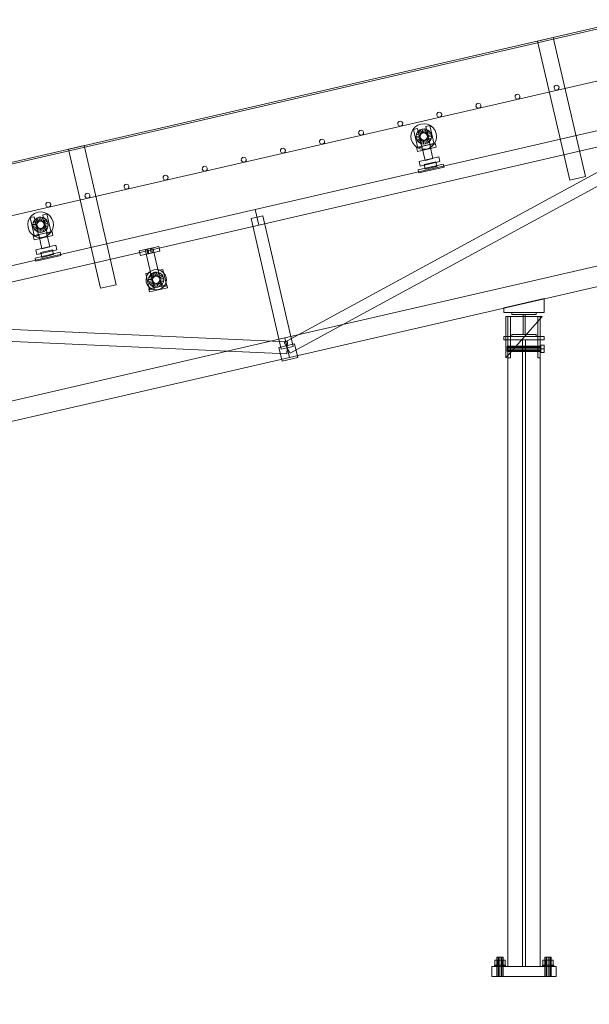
# Model space of a CAD drawing. Header units: millimetres. Extents: x -2233 to 61924, y -68080 to 6847.
# Tile 859 of 1022: x 33156 to 34576, y -69 to 2387. Entities that reach past the tile are written whole.
import ezdxf

# ---------------------------------------------------------------- set-up
doc = ezdxf.new("R2010")
doc.units = ezdxf.units.MM
doc.layers.add('COTAS_P', color=1, linetype='Continuous', lineweight=0)
doc.layers.add('lateral_C03', color=7, linetype='Continuous', lineweight=0)
doc.dimstyles.new('R19_100', dxfattribs={"dimtxt": 250, "dimasz": 150, "dimexe": 150, "dimexo": 80, "dimgap": 100, "dimtad": 1, "dimtih": 1, "dimtoh": 1, "dimdsep": 46, "dimcen": 0.09, "dimadec": 0, "dimazin": 0, "dimtfac": 1, "dimtdec": 4, "dimtofl": 0, "dimtmove": 0, "dimatfit": 3, "dimfxl": 1, "dimtolj": 1, "dimtzin": 0, "dimarcsym": 0})

# ---------------------------------------------------------------- blocks, each defined once
blk = doc.blocks.new('DIM_R27_10')
at = {"layer": 'COTAS_P'}
for p, q in [((28860.4, 1727), (40359, 4377)), ((40359, 4377), (40202.7, 4387.2)), ((40359, 4377), (40223, 4299.5)), ((40561.1, 3500), (40359, 4377)), ((28860.4, 1727), (28996.5, 1804.5)), ((29062.5, 850), (28860.4, 1727)), ((28860.4, 1727), (29016.7, 1716.8))]:
    blk.add_line(p, q, dxfattribs=at)
blk.add_text('11800 P', height=250, rotation=12.978, dxfattribs=at).set_placement((34587.3, 3149.5))
blk = doc.blocks.new('DIM_R27_33')
at = {"layer": 'COTAS_P'}
for p, q in [((857.9, 0), (857.9, -2500)), ((61924.1, 0), (61924.1, -2500)), ((857.9, -2500), (1007.9, -2455)), ((61924.1, -2500), (61774.1, -2455)), ((857.9, -2500), (61924.1, -2500)), ((857.9, -2500), (1007.9, -2545)), ((61924.1, -2500), (61774.1, -2545))]:
    blk.add_line(p, q, dxfattribs=at)
blk.add_text('61066.24 P', height=250, dxfattribs=at).set_placement((31391, -2400))

msp = doc.modelspace()

# ---------------------------------------------------------------- linework, layer by layer
at = {"layer": 'lateral_C03'}
for p, q in [((40313.243, 3685.056), (29204.438, 1124.887)), ((29205.337, 1120.989), (40314.141, 3681.159)), ((29233.633, 998.208), (40342.437, 3558.377)), ((34447.014, 2333.107), (34485.993, 2342.09)), ((34565.942, 1995.184), (34485.993, 2342.09)), ((34447.014, 2333.107), (34526.964, 1986.201)), ((34488.428, 2219.591), (34488.085, 2215.681)), ((34488.085, 2215.681), (34490.105, 2212.317)), ((34491.004, 2222.552), (34488.428, 2219.591)), ((34490.105, 2212.317), (34493.716, 2210.782)), ((34494.828, 2223.433), (34491.004, 2222.552)), ((34493.716, 2210.782), (34497.541, 2211.663)), ((34498.44, 2221.898), (34494.828, 2223.433)), ((34497.541, 2211.663), (34500.117, 2214.624)), ((34500.46, 2218.533), (34498.44, 2221.898)), ((34500.117, 2214.624), (34500.46, 2218.533)), ((34390.982, 2197.133), (34390.639, 2193.224)), ((34390.639, 2193.224), (34392.659, 2189.859)), ((34393.558, 2200.094), (34390.982, 2197.133)), ((34392.659, 2189.859), (34396.271, 2188.324)), ((34397.383, 2200.975), (34393.558, 2200.094)), ((34396.271, 2188.324), (34400.095, 2189.205)), ((34400.995, 2199.44), (34397.383, 2200.975)), ((34400.095, 2189.205), (34402.671, 2192.166)), ((34403.014, 2196.076), (34400.995, 2199.44)), ((34402.671, 2192.166), (34403.014, 2196.076)), ((33743.307, 1913.349), (34912.655, 2182.841)), ((33815.642, 1581.57), (34909.982, 2176.53)), ((34293.537, 2174.675), (34293.193, 2170.766)), ((34293.193, 2170.766), (34295.213, 2167.401)), ((34296.113, 2177.636), (34293.537, 2174.675)), ((34295.213, 2167.401), (34298.825, 2165.866)), ((34299.937, 2178.518), (34296.113, 2177.636)), ((34298.825, 2165.866), (34302.649, 2166.748)), ((34303.549, 2176.983), (34299.937, 2178.518)), ((34302.649, 2166.748), (34305.225, 2169.709)), ((34305.569, 2173.618), (34303.549, 2176.983)), ((34305.225, 2169.709), (34305.569, 2173.618)), ((33752.29, 1874.371), (34921.638, 2143.863)), ((33829.972, 1555.213), (34924.311, 2150.173)), ((34196.091, 2152.218), (34195.748, 2148.308)), ((34195.748, 2148.308), (34197.768, 2144.944)), ((34198.667, 2155.179), (34196.091, 2152.218)), ((34197.768, 2144.944), (34201.38, 2143.409)), ((34202.491, 2156.06), (34198.667, 2155.179)), ((34201.38, 2143.409), (34205.204, 2144.29)), ((34206.103, 2154.525), (34202.491, 2156.06)), ((34205.204, 2144.29), (34207.78, 2147.251)), ((34208.123, 2151.16), (34206.103, 2154.525)), ((34207.78, 2147.251), (34208.123, 2151.16)), ((34098.645, 2129.76), (34098.302, 2125.851)), ((34098.302, 2125.851), (34100.322, 2122.486)), ((34101.221, 2132.721), (34098.645, 2129.76)), ((34100.322, 2122.486), (34103.934, 2120.951)), ((34105.046, 2133.602), (34101.221, 2132.721)), ((34103.934, 2120.951), (34107.758, 2121.833)), ((34108.658, 2132.068), (34105.046, 2133.602)), ((34107.758, 2121.833), (34110.334, 2124.793)), ((34110.678, 2128.703), (34108.658, 2132.068)), ((34110.334, 2124.793), (34110.678, 2128.703)), ((34132.574, 2104.656), (34136.042, 2112.256)), ((34136.042, 2112.256), (34141.358, 2118.7)), ((34137.544, 2112.985), (34147.288, 2115.231)), ((34137.544, 2112.985), (34148.323, 2066.211)), ((34141.358, 2118.7), (34148.16, 2123.549)), ((34158.068, 2068.457), (34147.288, 2115.231)), ((34148.16, 2123.549), (34155.986, 2126.471)), ((34154.259, 2112.068), (34158.906, 2113.803)), ((34155.986, 2126.471), (34164.302, 2127.269)), ((34158.906, 2113.803), (34163.843, 2114.277)), ((34161.151, 2104.059), (34158.906, 2113.803)), ((34163.49, 2104.283), (34163.843, 2114.277)), ((34163.843, 2114.277), (34168.735, 2113.456)), ((34164.302, 2127.269), (34172.54, 2125.887)), ((34165.807, 2103.894), (34168.735, 2113.456)), ((34168.726, 2120.171), (34178.471, 2122.417)), ((34168.726, 2120.171), (34179.506, 2073.397)), ((34168.735, 2113.456), (34173.247, 2111.398)), ((34172.54, 2125.887), (34180.14, 2122.419)), ((34189.251, 2075.643), (34178.471, 2122.417)), ((34180.14, 2122.419), (34186.584, 2117.103)), ((34186.584, 2117.103), (34191.433, 2110.301)), ((33906.33, 2087.806), (33903.754, 2084.845)), ((33910.154, 2088.687), (33906.33, 2087.806)), ((33913.766, 2087.152), (33910.154, 2088.687)), ((34001.2, 2107.303), (34000.856, 2103.393)), ((34000.856, 2103.393), (34002.876, 2100.028)), ((34003.776, 2110.263), (34001.2, 2107.303)), ((34002.876, 2100.028), (34006.488, 2098.494)), ((34007.6, 2111.145), (34003.776, 2110.263)), ((34006.488, 2098.494), (34010.312, 2099.375)), ((34011.212, 2109.61), (34007.6, 2111.145)), ((34010.312, 2099.375), (34012.888, 2102.336)), ((34013.232, 2106.245), (34011.212, 2109.61)), ((34012.888, 2102.336), (34013.232, 2106.245)), ((34131.192, 2096.418), (34132.574, 2104.656)), ((34131.99, 2088.102), (34131.192, 2096.418)), ((34134.912, 2080.276), (34131.99, 2088.102)), ((34144.184, 2095.959), (34145.005, 2100.851)), ((34154.178, 2095.606), (34144.184, 2095.959)), ((34144.658, 2091.022), (34144.184, 2095.959)), ((34154.402, 2093.267), (34144.658, 2091.022)), ((34146.393, 2086.375), (34144.658, 2091.022)), ((34145.005, 2100.851), (34147.063, 2105.363)), ((34154.567, 2097.923), (34145.005, 2100.851)), ((34155.224, 2091.066), (34146.393, 2086.375)), ((34147.063, 2105.363), (34150.22, 2109.189)), ((34155.542, 2100.061), (34147.063, 2105.363)), ((34156.588, 2089.153), (34149.272, 2082.336)), ((34150.22, 2109.189), (34154.259, 2112.068)), ((34157.037, 2101.873), (34150.22, 2109.189)), ((34158.4, 2087.658), (34153.098, 2079.179)), ((34154.178, 2095.606), (34154.567, 2097.923)), ((34154.402, 2093.267), (34154.178, 2095.606)), ((34158.95, 2103.237), (34154.259, 2112.068)), ((34155.224, 2091.066), (34154.402, 2093.267)), ((34154.567, 2097.923), (34155.542, 2100.061)), ((34156.588, 2089.153), (34155.224, 2091.066)), ((34155.542, 2100.061), (34157.037, 2101.873)), ((34158.4, 2087.658), (34156.588, 2089.153)), ((34157.037, 2101.873), (34158.95, 2103.237)), ((34160.538, 2086.683), (34158.4, 2087.658)), ((34158.95, 2103.237), (34161.151, 2104.059)), ((34161.151, 2104.059), (34163.49, 2104.283)), ((34163.49, 2104.283), (34165.807, 2103.894)), ((34165.807, 2103.894), (34167.945, 2102.919)), ((34169.308, 2088.704), (34167.395, 2087.34)), ((34167.945, 2102.919), (34173.247, 2111.398)), ((34167.945, 2102.919), (34169.757, 2101.424)), ((34170.803, 2090.516), (34169.308, 2088.704)), ((34169.308, 2088.704), (34176.125, 2081.388)), ((34169.757, 2101.424), (34177.073, 2108.241)), ((34169.757, 2101.424), (34171.121, 2099.511)), ((34171.778, 2092.654), (34170.803, 2090.516)), ((34170.803, 2090.516), (34179.282, 2085.214)), ((34171.121, 2099.511), (34179.952, 2104.202)), ((34171.121, 2099.511), (34171.943, 2097.31)), ((34172.167, 2094.971), (34171.778, 2092.654)), ((34171.778, 2092.654), (34181.34, 2089.726)), ((34181.687, 2099.555), (34171.943, 2097.31)), ((34171.943, 2097.31), (34172.167, 2094.971)), ((34172.167, 2094.971), (34182.161, 2094.618)), ((34173.247, 2111.398), (34177.073, 2108.241)), ((34177.073, 2108.241), (34179.952, 2104.202)), ((34181.34, 2089.726), (34179.282, 2085.214)), ((34179.952, 2104.202), (34181.687, 2099.555)), ((34182.161, 2094.618), (34181.34, 2089.726)), ((34181.687, 2099.555), (34182.161, 2094.618)), ((34191.433, 2110.301), (34194.355, 2102.475)), ((34195.153, 2094.159), (34193.771, 2085.921)), ((34194.355, 2102.475), (34195.153, 2094.159)), ((33277.667, 2063.616), (33316.645, 2072.599)), ((33277.667, 2063.616), (33357.616, 1716.709)), ((33396.594, 1725.692), (33316.645, 2072.599)), ((33808.884, 2065.348), (33806.309, 2062.387)), ((33812.709, 2066.23), (33808.884, 2065.348)), ((33816.321, 2064.695), (33812.709, 2066.23)), ((33818.341, 2061.33), (33816.321, 2064.695)), ((33903.754, 2084.845), (33903.411, 2080.935)), ((33903.411, 2080.935), (33905.431, 2077.571)), ((33905.431, 2077.571), (33909.043, 2076.036)), ((33909.043, 2076.036), (33912.867, 2076.917)), ((33912.867, 2076.917), (33915.443, 2079.878)), ((33915.786, 2083.788), (33913.766, 2087.152)), ((33915.443, 2079.878), (33915.786, 2083.788)), ((34139.761, 2073.474), (34134.912, 2080.276)), ((34146.205, 2068.157), (34139.761, 2073.474)), ((34144.951, 2067.486), (34191.725, 2078.266)), ((34144.951, 2067.486), (34147.197, 2057.742)), ((34153.805, 2064.69), (34146.205, 2068.157)), ((34149.272, 2082.336), (34146.393, 2086.375)), ((34147.197, 2057.742), (34193.97, 2068.521)), ((34148.323, 2066.211), (34158.068, 2068.457)), ((34153.098, 2079.179), (34149.272, 2082.336)), ((34157.61, 2077.121), (34153.098, 2079.179)), ((34162.043, 2063.308), (34153.805, 2064.69)), ((34160.538, 2086.683), (34157.61, 2077.121)), ((34162.502, 2076.3), (34157.61, 2077.121)), ((34178.082, 2075.122), (34158.593, 2070.63)), ((34166.678, 2035.55), (34158.593, 2070.63)), ((34162.855, 2086.294), (34160.538, 2086.683)), ((34170.359, 2064.106), (34162.043, 2063.308)), ((34162.855, 2086.294), (34162.502, 2076.3)), ((34167.439, 2076.774), (34162.502, 2076.3)), ((34165.194, 2086.518), (34162.855, 2086.294)), ((34167.395, 2087.34), (34165.194, 2086.518)), ((34165.194, 2086.518), (34167.439, 2076.774)), ((34167.395, 2087.34), (34172.086, 2078.509)), ((34172.086, 2078.509), (34167.439, 2076.774)), ((34178.185, 2067.028), (34170.359, 2064.106)), ((34176.125, 2081.388), (34172.086, 2078.509)), ((34179.282, 2085.214), (34176.125, 2081.388)), ((34178.082, 2075.122), (34186.167, 2040.041)), ((34184.987, 2071.877), (34178.185, 2067.028)), ((34179.506, 2073.397), (34189.251, 2075.643)), ((34190.304, 2078.321), (34184.987, 2071.877)), ((34193.771, 2085.921), (34190.304, 2078.321)), ((34193.97, 2068.521), (34191.725, 2078.266)), ((33708.863, 2039.93), (33708.519, 2036.02)), ((33711.439, 2042.891), (33708.863, 2039.93)), ((33715.263, 2043.772), (33711.439, 2042.891)), ((33718.875, 2042.237), (33715.263, 2043.772)), ((33720.895, 2038.872), (33718.875, 2042.237)), ((33720.551, 2034.963), (33720.895, 2038.872)), ((33806.309, 2062.387), (33805.965, 2058.478)), ((33805.965, 2058.478), (33807.985, 2055.113)), ((33807.985, 2055.113), (33811.597, 2053.578)), ((33811.597, 2053.578), (33815.421, 2054.46)), ((33815.421, 2054.46), (33817.997, 2057.421)), ((33817.997, 2057.421), (33818.341, 2061.33)), ((34151.447, 2033.066), (34200.949, 2044.474)), ((34186.167, 2040.041), (34166.678, 2035.55)), ((34203.644, 2032.781), (34200.949, 2044.474)), ((33611.417, 2017.472), (33611.074, 2013.563)), ((33613.993, 2020.433), (33611.417, 2017.472)), ((33617.817, 2021.314), (33613.993, 2020.433)), ((33621.429, 2019.779), (33617.817, 2021.314)), ((33623.449, 2016.415), (33621.429, 2019.779)), ((33623.106, 2012.505), (33623.449, 2016.415)), ((33708.519, 2036.02), (33710.539, 2032.655)), ((33710.539, 2032.655), (33714.151, 2031.121)), ((33714.151, 2031.121), (33717.976, 2032.002)), ((33717.976, 2032.002), (33720.551, 2034.963)), ((34149.507, 2012.094), (34211.872, 2026.467)), ((34151.303, 2004.299), (34213.669, 2018.672)), ((34151.447, 2033.066), (34154.142, 2021.372)), ((34154.142, 2021.372), (34203.644, 2032.781)), ((34163.827, 2025.657), (34193.061, 2032.394)), ((34163.827, 2025.657), (34166.522, 2013.963)), ((34166.522, 2013.963), (34195.755, 2020.701)), ((34195.755, 2020.701), (34193.061, 2032.394)), ((34213.669, 2018.672), (34211.872, 2026.467)), ((33513.972, 1995.014), (33513.628, 1991.105)), ((33513.628, 1991.105), (33515.648, 1987.74)), ((33516.547, 1997.975), (33513.972, 1995.014)), ((33520.372, 1998.857), (33516.547, 1997.975)), ((33523.984, 1997.322), (33520.372, 1998.857)), ((33523.084, 1987.087), (33525.66, 1990.048)), ((33526.004, 1993.957), (33523.984, 1997.322)), ((33525.66, 1990.048), (33526.004, 1993.957)), ((33611.074, 2013.563), (33613.094, 2010.198)), ((33613.094, 2010.198), (33616.706, 2008.663)), ((33616.706, 2008.663), (33620.53, 2009.544)), ((33620.53, 2009.544), (33623.106, 2012.505)), ((34149.507, 2012.094), (34151.303, 2004.299)), ((34526.964, 1986.201), (34565.942, 1995.184)), ((33416.526, 1972.557), (33416.182, 1968.647)), ((33416.182, 1968.647), (33418.202, 1965.283)), ((33419.102, 1975.518), (33416.526, 1972.557)), ((33418.202, 1965.283), (33421.814, 1963.748)), ((33422.926, 1976.399), (33419.102, 1975.518)), ((33426.538, 1974.864), (33422.926, 1976.399)), ((33425.639, 1964.629), (33428.214, 1967.59)), ((33428.558, 1971.499), (33426.538, 1974.864)), ((33428.214, 1967.59), (33428.558, 1971.499)), ((33515.648, 1987.74), (33519.26, 1986.205)), ((33519.26, 1986.205), (33523.084, 1987.087)), ((33319.08, 1950.099), (33318.737, 1946.19)), ((33318.737, 1946.19), (33320.757, 1942.825)), ((33321.656, 1953.06), (33319.08, 1950.099)), ((33320.757, 1942.825), (33324.369, 1941.29)), ((33325.48, 1953.941), (33321.656, 1953.06)), ((33324.369, 1941.29), (33328.193, 1942.172)), ((33329.092, 1952.407), (33325.48, 1953.941)), ((33328.193, 1942.172), (33330.769, 1945.132)), ((33331.112, 1949.042), (33329.092, 1952.407)), ((33330.769, 1945.132), (33331.112, 1949.042)), ((33421.814, 1963.748), (33425.639, 1964.629)), ((33221.635, 1927.642), (33221.291, 1923.732)), ((33221.291, 1923.732), (33223.311, 1920.367)), ((33224.21, 1930.602), (33221.635, 1927.642)), ((33223.311, 1920.367), (33226.923, 1918.833)), ((33228.035, 1931.484), (33224.21, 1930.602)), ((33226.923, 1918.833), (33230.747, 1919.714)), ((33231.647, 1929.949), (33228.035, 1931.484)), ((33230.747, 1919.714), (33233.323, 1922.675)), ((33233.667, 1926.584), (33231.647, 1929.949)), ((33233.323, 1922.675), (33233.667, 1926.584)), ((32573.959, 1643.858), (33743.307, 1913.349)), ((33177.607, 1884.571), (33181.074, 1892.172)), ((33181.074, 1892.172), (33186.39, 1898.615)), ((33182.576, 1892.9), (33192.321, 1895.146)), ((33182.576, 1892.9), (33193.356, 1846.126)), ((33186.39, 1898.615), (33193.193, 1903.464)), ((33203.101, 1848.372), (33192.321, 1895.146)), ((33193.193, 1903.464), (33201.019, 1906.386)), ((33195.253, 1889.104), (33199.292, 1891.983)), ((33199.292, 1891.983), (33203.938, 1893.718)), ((33203.983, 1883.152), (33199.292, 1891.983)), ((33201.019, 1906.386), (33209.334, 1907.184)), ((33203.938, 1893.718), (33208.876, 1894.192)), ((33206.184, 1883.974), (33203.938, 1893.718)), ((33208.523, 1884.198), (33208.876, 1894.192)), ((33208.876, 1894.192), (33213.767, 1893.371)), ((33209.334, 1907.184), (33217.573, 1905.802)), ((33210.84, 1883.809), (33213.767, 1893.371)), ((33212.977, 1882.834), (33218.28, 1891.313)), ((33213.759, 1900.087), (33223.503, 1902.332)), ((33213.759, 1900.087), (33224.539, 1853.313)), ((33213.767, 1893.371), (33218.28, 1891.313)), ((33217.573, 1905.802), (33225.173, 1902.335)), ((33218.28, 1891.313), (33222.106, 1888.156)), ((33234.283, 1855.558), (33223.503, 1902.332)), ((33225.173, 1902.335), (33231.617, 1897.019)), ((33231.617, 1897.019), (33236.465, 1890.216)), ((33762.415, 1897.229), (33733.182, 1890.491)), ((33743.307, 1913.349), (33752.29, 1874.371)), ((33762.415, 1897.229), (33837.424, 1571.76)), ((32582.942, 1604.879), (33752.29, 1874.371)), ((33176.225, 1876.333), (33177.607, 1884.571)), ((33177.023, 1868.017), (33176.225, 1876.333)), ((33179.945, 1860.191), (33177.023, 1868.017)), ((33189.217, 1875.874), (33190.037, 1880.766)), ((33199.211, 1875.521), (33189.217, 1875.874)), ((33189.69, 1870.937), (33189.217, 1875.874)), ((33199.435, 1873.183), (33189.69, 1870.937)), ((33191.426, 1866.29), (33189.69, 1870.937)), ((33190.037, 1880.766), (33192.096, 1885.278)), ((33199.599, 1877.838), (33190.037, 1880.766)), ((33200.257, 1870.982), (33191.426, 1866.29)), ((33192.096, 1885.278), (33195.253, 1889.104)), ((33200.575, 1879.976), (33192.096, 1885.278)), ((33201.621, 1869.068), (33194.304, 1862.251)), ((33202.07, 1881.788), (33195.253, 1889.104)), ((33203.433, 1867.573), (33198.13, 1859.095)), ((33199.211, 1875.521), (33199.599, 1877.838)), ((33199.435, 1873.183), (33199.211, 1875.521)), ((33200.257, 1870.982), (33199.435, 1873.183)), ((33199.599, 1877.838), (33200.575, 1879.976)), ((33201.621, 1869.068), (33200.257, 1870.982)), ((33200.575, 1879.976), (33202.07, 1881.788)), ((33203.433, 1867.573), (33201.621, 1869.068)), ((33202.07, 1881.788), (33203.983, 1883.152)), ((33205.57, 1866.598), (33202.643, 1857.036)), ((33205.57, 1866.598), (33203.433, 1867.573)), ((33203.983, 1883.152), (33206.184, 1883.974)), ((33207.888, 1866.209), (33205.57, 1866.598)), ((33206.184, 1883.974), (33208.523, 1884.198)), ((33208.523, 1884.198), (33210.84, 1883.809)), ((33212.427, 1867.256), (33210.226, 1866.434)), ((33210.84, 1883.809), (33212.977, 1882.834)), ((33214.341, 1868.619), (33212.427, 1867.256)), ((33212.427, 1867.256), (33217.119, 1858.424)), ((33212.977, 1882.834), (33214.79, 1881.339)), ((33215.836, 1870.432), (33214.341, 1868.619)), ((33214.341, 1868.619), (33221.158, 1861.303)), ((33214.79, 1881.339), (33222.106, 1888.156)), ((33214.79, 1881.339), (33216.153, 1879.426)), ((33216.811, 1872.569), (33215.836, 1870.432)), ((33215.836, 1870.432), (33224.314, 1865.129)), ((33216.153, 1879.426), (33224.985, 1884.117)), ((33216.153, 1879.426), (33216.975, 1877.225)), ((33217.2, 1874.886), (33216.811, 1872.569)), ((33216.811, 1872.569), (33226.373, 1869.642)), ((33226.72, 1879.471), (33216.975, 1877.225)), ((33216.975, 1877.225), (33217.2, 1874.886)), ((33217.2, 1874.886), (33227.193, 1874.533)), ((33222.106, 1888.156), (33224.985, 1884.117)), ((33226.373, 1869.642), (33224.314, 1865.129)), ((33224.985, 1884.117), (33226.72, 1879.471)), ((33227.193, 1874.533), (33226.373, 1869.642)), ((33226.72, 1879.471), (33227.193, 1874.533)), ((33236.465, 1890.216), (33239.388, 1882.39)), ((33240.185, 1874.075), (33238.803, 1865.836)), ((33239.388, 1882.39), (33240.185, 1874.075)), ((33808.19, 1565.023), (33733.182, 1890.491)), ((33184.793, 1853.389), (33179.945, 1860.191)), ((33191.237, 1848.073), (33184.793, 1853.389)), ((33189.983, 1847.401), (33236.757, 1858.181)), ((33189.983, 1847.401), (33192.229, 1837.657)), ((33198.837, 1844.606), (33191.237, 1848.073)), ((33194.304, 1862.251), (33191.426, 1866.29)), ((33192.229, 1837.657), (33239.003, 1848.436)), ((33193.356, 1846.126), (33203.101, 1848.372)), ((33198.13, 1859.095), (33194.304, 1862.251)), ((33202.643, 1857.036), (33198.13, 1859.095)), ((33207.076, 1843.224), (33198.837, 1844.606)), ((33207.535, 1856.216), (33202.643, 1857.036)), ((33223.115, 1855.037), (33203.626, 1850.545)), ((33211.711, 1815.465), (33203.626, 1850.545)), ((33215.392, 1844.021), (33207.076, 1843.224)), ((33207.888, 1866.209), (33207.535, 1856.216)), ((33212.472, 1856.689), (33207.535, 1856.216)), ((33210.226, 1866.434), (33207.888, 1866.209)), ((33210.226, 1866.434), (33212.472, 1856.689)), ((33217.119, 1858.424), (33212.472, 1856.689)), ((33223.217, 1846.944), (33215.392, 1844.021)), ((33221.158, 1861.303), (33217.119, 1858.424)), ((33224.314, 1865.129), (33221.158, 1861.303)), ((33223.115, 1855.037), (33231.2, 1819.957)), ((33230.02, 1851.792), (33223.217, 1846.944)), ((33224.539, 1853.313), (33234.283, 1855.558)), ((33235.336, 1858.236), (33230.02, 1851.792)), ((33238.803, 1865.836), (33235.336, 1858.236)), ((33239.003, 1848.436), (33236.757, 1858.181)), ((33817.193, 1592.753), (34986.54, 1862.245)), ((33196.479, 1812.981), (33245.982, 1824.389)), ((33231.2, 1819.957), (33211.711, 1815.465)), ((33248.677, 1812.696), (33245.982, 1824.389)), ((33454.182, 1809.773), (33502.905, 1821.002)), ((33468.799, 1813.142), (33488.288, 1817.633)), ((33502.302, 1756.827), (33488.288, 1817.633)), ((33505.6, 1809.308), (33502.905, 1821.002)), ((33194.539, 1792.01), (33256.905, 1806.383)), ((33196.336, 1784.214), (33258.701, 1798.587)), ((33196.479, 1812.981), (33199.174, 1801.288)), ((33199.174, 1801.288), (33248.677, 1812.696)), ((33208.859, 1805.572), (33238.093, 1812.309)), ((33208.859, 1805.572), (33211.554, 1793.879)), ((33211.554, 1793.879), (33240.788, 1800.616)), ((33240.788, 1800.616), (33238.093, 1812.309)), ((33258.701, 1798.587), (33256.905, 1806.383)), ((33454.182, 1809.773), (33456.877, 1798.08)), ((33456.877, 1798.08), (33505.6, 1809.308)), ((33468.799, 1813.142), (33482.813, 1752.336)), ((33472.697, 1814.04), (33475.62, 1814.714)), ((33472.697, 1814.04), (33475.392, 1802.347)), ((33478.315, 1803.02), (33475.392, 1802.347)), ((33475.62, 1814.714), (33481.467, 1816.061)), ((33478.315, 1803.02), (33475.62, 1814.714)), ((33478.315, 1803.02), (33484.162, 1804.368)), ((33481.467, 1816.061), (33484.391, 1816.735)), ((33484.162, 1804.368), (33481.467, 1816.061)), ((33484.162, 1804.368), (33487.085, 1805.041)), ((33487.085, 1805.041), (33484.391, 1816.735)), ((33828.421, 1544.03), (34997.769, 1813.522)), ((33194.539, 1792.01), (33196.336, 1784.214)), ((33470.221, 1753.539), (33481.915, 1756.233)), ((33470.221, 1753.539), (33479.653, 1712.611)), ((33470.991, 1738.912), (33472.088, 1745.451)), ((33472.088, 1745.451), (33474.84, 1751.484)), ((33474.84, 1751.484), (33479.06, 1756.599)), ((33478.208, 1743.578), (33480.266, 1748.09)), ((33479.06, 1756.599), (33484.459, 1760.447)), ((33480.266, 1748.09), (33483.423, 1751.916)), ((33488.745, 1742.788), (33480.266, 1748.09)), ((33491.347, 1715.306), (33481.915, 1756.233)), ((33482.813, 1752.336), (33502.302, 1756.827)), ((33483.423, 1751.916), (33487.462, 1754.795)), ((33490.24, 1744.6), (33483.423, 1751.916)), ((33484.459, 1760.447), (33490.671, 1762.767)), ((33487.462, 1754.795), (33492.108, 1756.53)), ((33492.153, 1745.964), (33487.462, 1754.795)), ((33488.745, 1742.788), (33490.24, 1744.6)), ((33490.24, 1744.6), (33492.153, 1745.964)), ((33490.671, 1762.767), (33497.271, 1763.4)), ((33492.108, 1756.53), (33497.046, 1757.004)), ((33494.354, 1746.786), (33492.108, 1756.53)), ((33492.153, 1745.964), (33494.354, 1746.786)), ((33494.354, 1746.786), (33496.693, 1747.01)), ((33496.693, 1747.01), (33497.046, 1757.004)), ((33496.693, 1747.01), (33499.01, 1746.621)), ((33497.046, 1757.004), (33501.937, 1756.183)), ((33497.271, 1763.4), (33503.811, 1762.303)), ((33499.01, 1746.621), (33501.937, 1756.183)), ((33499.01, 1746.621), (33501.147, 1745.646)), ((33501.147, 1745.646), (33506.45, 1754.125)), ((33501.147, 1745.646), (33502.96, 1744.151)), ((33501.404, 1760.725), (33513.097, 1763.42)), ((33501.404, 1760.725), (33510.836, 1719.798)), ((33501.937, 1756.183), (33506.45, 1754.125)), ((33502.96, 1744.151), (33510.276, 1750.968)), ((33502.96, 1744.151), (33504.323, 1742.238)), ((33503.811, 1762.303), (33509.843, 1759.551)), ((33504.323, 1742.238), (33513.155, 1746.929)), ((33506.45, 1754.125), (33510.276, 1750.968)), ((33509.843, 1759.551), (33514.958, 1755.331)), ((33510.276, 1750.968), (33513.155, 1746.929)), ((33522.529, 1722.493), (33513.097, 1763.42)), ((33513.155, 1746.929), (33514.89, 1742.283)), ((33514.958, 1755.331), (33518.807, 1749.932)), ((33518.807, 1749.932), (33521.126, 1743.72)), ((33357.616, 1716.709), (33396.594, 1725.692)), ((33471.624, 1732.311), (33470.991, 1738.912)), ((33473.944, 1726.1), (33471.624, 1732.311)), ((33477.792, 1720.7), (33473.944, 1726.1)), ((33477.387, 1738.686), (33478.208, 1743.578)), ((33487.381, 1738.333), (33477.387, 1738.686)), ((33477.861, 1733.749), (33477.387, 1738.686)), ((33482.907, 1716.48), (33477.792, 1720.7)), ((33487.605, 1735.994), (33477.861, 1733.749)), ((33479.596, 1729.102), (33477.861, 1733.749)), ((33478.005, 1715.31), (33522.83, 1725.641)), ((33487.769, 1740.65), (33478.208, 1743.578)), ((33488.427, 1733.793), (33479.596, 1729.102)), ((33482.474, 1725.063), (33479.596, 1729.102)), ((33489.791, 1731.88), (33482.474, 1725.063)), ((33486.301, 1721.907), (33482.474, 1725.063)), ((33491.603, 1730.385), (33486.301, 1721.907)), ((33490.813, 1719.848), (33486.301, 1721.907)), ((33487.381, 1738.333), (33487.769, 1740.65)), ((33487.605, 1735.994), (33487.381, 1738.333)), ((33488.427, 1733.793), (33487.605, 1735.994)), ((33487.769, 1740.65), (33488.745, 1742.788)), ((33489.791, 1731.88), (33488.427, 1733.793)), ((33491.603, 1730.385), (33489.791, 1731.88)), ((33493.741, 1729.41), (33490.813, 1719.848)), ((33495.705, 1719.027), (33490.813, 1719.848)), ((33493.741, 1729.41), (33491.603, 1730.385)), ((33496.058, 1729.021), (33493.741, 1729.41)), ((33496.058, 1729.021), (33495.705, 1719.027)), ((33500.642, 1719.501), (33495.705, 1719.027)), ((33498.396, 1729.246), (33496.058, 1729.021)), ((33500.597, 1730.067), (33498.396, 1729.246)), ((33498.396, 1729.246), (33500.642, 1719.501)), ((33502.511, 1731.431), (33500.597, 1730.067)), ((33500.597, 1730.067), (33505.289, 1721.236)), ((33505.289, 1721.236), (33500.642, 1719.501)), ((33504.006, 1733.243), (33502.511, 1731.431)), ((33502.511, 1731.431), (33509.328, 1724.115)), ((33504.981, 1735.381), (33504.006, 1733.243)), ((33504.006, 1733.243), (33512.484, 1727.941)), ((33504.323, 1742.238), (33505.145, 1740.037)), ((33505.37, 1737.698), (33504.981, 1735.381)), ((33504.981, 1735.381), (33514.543, 1732.454)), ((33514.89, 1742.283), (33505.145, 1740.037)), ((33505.145, 1740.037), (33505.37, 1737.698)), ((33509.328, 1724.115), (33505.289, 1721.236)), ((33505.37, 1737.698), (33515.363, 1737.345)), ((33513.691, 1719.433), (33508.291, 1715.584)), ((33512.484, 1727.941), (33509.328, 1724.115)), ((33510.836, 1719.798), (33522.529, 1722.493)), ((33514.543, 1732.454), (33512.484, 1727.941)), ((33517.91, 1724.547), (33513.691, 1719.433)), ((33515.363, 1737.345), (33514.543, 1732.454)), ((33514.89, 1742.283), (33515.363, 1737.345)), ((33520.662, 1730.58), (33517.91, 1724.547)), ((33521.759, 1737.119), (33520.662, 1730.58)), ((33521.126, 1743.72), (33521.759, 1737.119)), ((33524.627, 1717.845), (33522.83, 1725.641)), ((33478.005, 1715.31), (33479.802, 1707.514)), ((33479.653, 1712.611), (33491.347, 1715.306)), ((33479.802, 1707.514), (33524.627, 1717.845)), ((33488.94, 1713.728), (33482.907, 1716.48)), ((33495.479, 1712.631), (33488.94, 1713.728)), ((33502.079, 1713.264), (33495.479, 1712.631)), ((33508.291, 1715.584), (33502.079, 1713.264)), ((34362.871, 1668.227), (34462.871, 1691.274)), ((34462.871, 1656.227), (34462.871, 1691.274)), ((34362.871, 1668.227), (34362.871, 1656.227)), ((34362.871, 1656.227), (34462.871, 1656.227)), ((34368.095, 1543.227), (34458.095, 1646.227)), ((34458.095, 1646.227), (34368.095, 1646.227)), ((34368.095, 1646.227), (34368.095, 1543.227)), ((34373.095, 1543.227), (34373.095, 1646.227)), ((34373.095, 1646.227), (34379.095, 1646.227)), ((34379.095, 1543.227), (34379.095, 1646.227)), ((34383.095, 1651.227), (34383.095, 1656.227)), ((34383.095, 1656.227), (34443.095, 1656.227)), ((34443.095, 1651.227), (34383.095, 1651.227)), ((34410.595, 1601.227), (34410.595, 1651.227)), ((34410.595, 1651.227), (34415.595, 1651.227)), ((34415.595, 1651.227), (34415.595, 1601.227)), ((34443.095, 1656.227), (34443.095, 1651.227)), ((34447.095, 1543.227), (34447.095, 1646.227)), ((34447.095, 1646.227), (34453.095, 1646.227)), ((34453.095, 1543.227), (34453.095, 1646.227)), ((32579.125, 1639.353), (33823.481, 1583.376)), ((32577.777, 1609.384), (33822.133, 1553.407)), ((34383.095, 1596.227), (34383.095, 1601.227)), ((34383.095, 1601.227), (34443.095, 1601.227)), ((34415.595, 1601.227), (34410.595, 1601.227)), ((34443.095, 1601.227), (34443.095, 1596.227)), ((32647.845, 1323.262), (33817.193, 1592.753)), ((33802.195, 1568.772), (33841.173, 1577.755)), ((33815.642, 1581.57), (33829.972, 1555.213)), ((33817.193, 1592.753), (33828.421, 1544.03)), ((33823.481, 1583.376), (33822.133, 1553.407)), ((33849.033, 1543.649), (33841.173, 1577.755)), ((34363.095, 1596.227), (34463.095, 1596.227)), ((34363.095, 1596.227), (34363.095, 1588.227)), ((34363.095, 1588.227), (34463.095, 1588.227)), ((34371.095, 1571.27), (34371.095, 1572.127)), ((34371.095, 1572.127), (34455.095, 1572.127)), ((34373.095, 1588.227), (34453.095, 1588.227)), ((34373.095, 1588.227), (34373.095, 25)), ((34443.095, 1596.227), (34383.095, 1596.227)), ((34409.595, 1588.227), (34416.595, 1588.227)), ((34409.595, 1588.227), (34409.595, 25)), ((34416.595, 25), (34416.595, 1588.227)), ((34453.095, 25), (34453.095, 1588.227)), ((34455.095, 1565.727), (34455.095, 1574.734)), ((34455.095, 1574.734), (34463.095, 1574.734)), ((34455.095, 1571.27), (34455.095, 1572.127)), ((34463.095, 1588.227), (34463.095, 1596.227)), ((34463.095, 1565.727), (34463.095, 1574.734)), ((33802.195, 1568.772), (33810.055, 1534.666)), ((33837.424, 1571.76), (33808.19, 1565.023)), ((34371.095, 1568.927), (34371.095, 1571.27)), ((34371.095, 1571.27), (34455.095, 1571.27)), ((34371.095, 1565.727), (34371.095, 1568.927)), ((34371.095, 1568.927), (34455.095, 1568.927)), ((34371.095, 1562.527), (34371.095, 1565.727)), ((34455.095, 1565.727), (34371.095, 1565.727)), ((34371.095, 1562.527), (34371.095, 1560.185)), ((34371.095, 1562.527), (34455.095, 1562.527)), ((34371.095, 1560.185), (34371.095, 1559.327)), ((34371.095, 1560.185), (34455.095, 1560.185)), ((34371.095, 1559.327), (34455.095, 1559.327)), ((34455.095, 1568.927), (34455.095, 1571.27)), ((34455.095, 1565.727), (34455.095, 1568.927)), ((34455.095, 1565.727), (34455.095, 1562.527)), ((34455.095, 1556.721), (34455.095, 1565.727)), ((34463.095, 1565.727), (34455.095, 1565.727)), ((34455.095, 1562.527), (34455.095, 1560.185)), ((34455.095, 1560.185), (34455.095, 1559.327)), ((34455.095, 1556.721), (34463.095, 1556.721)), ((34463.095, 1565.727), (34463.095, 1556.721)), ((32659.074, 1274.539), (33828.421, 1544.03)), ((33810.055, 1534.666), (33849.033, 1543.649)), ((34379.095, 1543.227), (34373.095, 1543.227)), ((34453.095, 1543.227), (34447.095, 1543.227)), ((34333.095, 25), (34493.095, 25)), ((34333.095, 25), (34333.095, 0)), ((34340.161, 28), (34339.095, 28)), ((34339.095, 25), (34339.095, 28)), ((34340.161, 25), (34339.095, 25)), ((34343.196, 28), (34340.161, 28)), ((34340.161, 25), (34340.161, 28)), ((34343.196, 25), (34340.161, 25)), ((34346.695, 40.8), (34340.295, 40.8)), ((34340.295, 28), (34340.295, 40.8)), ((34346.695, 28), (34340.295, 28)), ((34347.738, 28), (34343.196, 28)), ((34343.196, 25), (34343.196, 28)), ((34347.738, 25), (34343.196, 25)), ((34346.167, 48), (34345.095, 48)), ((34345.095, 0), (34345.095, 48)), ((34349.095, 48), (34346.167, 48)), ((34346.167, 0), (34346.167, 48)), ((34359.495, 40.8), (34346.695, 40.8)), ((34346.695, 28), (34346.695, 40.8)), ((34359.495, 28), (34346.695, 28)), ((34353.095, 28), (34347.738, 28)), ((34347.738, 25), (34347.738, 28)), ((34353.095, 25), (34347.738, 25)), ((34353.095, 48), (34349.095, 48)), ((34349.095, 0), (34349.095, 48)), ((34357.095, 48), (34353.095, 48)), ((34353.095, 0), (34353.095, 48)), ((34358.453, 28), (34353.095, 28)), ((34353.095, 25), (34353.095, 28)), ((34358.453, 25), (34353.095, 25)), ((34360.023, 48), (34357.095, 48)), ((34357.095, 0), (34357.095, 48)), ((34362.995, 28), (34358.453, 28)), ((34358.453, 25), (34358.453, 28)), ((34362.995, 25), (34358.453, 25)), ((34365.895, 40.8), (34359.495, 40.8)), ((34359.495, 28), (34359.495, 40.8)), ((34359.495, 28), (34365.895, 28)), ((34361.095, 48), (34360.023, 48)), ((34360.023, 0), (34360.023, 48)), ((34361.095, 48), (34361.095, 0)), ((34366.03, 28), (34362.995, 28)), ((34362.995, 25), (34362.995, 28)), ((34366.03, 25), (34362.995, 25)), ((34365.895, 40.8), (34365.895, 28)), ((34367.095, 28), (34366.03, 28)), ((34366.03, 25), (34366.03, 28)), ((34366.03, 25), (34367.095, 25)), ((34367.095, 28), (34367.095, 25)), ((34373.095, 25), (34453.095, 25)), ((34409.595, 25), (34416.595, 25)), ((34460.161, 28), (34459.095, 28)), ((34459.095, 25), (34459.095, 28)), ((34460.161, 25), (34459.095, 25)), ((34463.196, 28), (34460.161, 28)), ((34460.161, 25), (34460.161, 28)), ((34463.196, 25), (34460.161, 25)), ((34466.695, 40.8), (34460.295, 40.8)), ((34460.295, 28), (34460.295, 40.8)), ((34466.695, 28), (34460.295, 28)), ((34467.738, 28), (34463.196, 28)), ((34463.196, 25), (34463.196, 28)), ((34467.738, 25), (34463.196, 25)), ((34466.167, 48), (34465.095, 48)), ((34465.095, 0), (34465.095, 48)), ((34469.095, 48), (34466.167, 48)), ((34466.167, 0), (34466.167, 48)), ((34479.495, 40.8), (34466.695, 40.8)), ((34466.695, 28), (34466.695, 40.8)), ((34479.495, 28), (34466.695, 28)), ((34473.095, 28), (34467.738, 28)), ((34467.738, 25), (34467.738, 28)), ((34473.095, 25), (34467.738, 25)), ((34473.095, 48), (34469.095, 48)), ((34469.095, 0), (34469.095, 48)), ((34477.095, 48), (34473.095, 48)), ((34473.095, 0), (34473.095, 48)), ((34478.453, 28), (34473.095, 28)), ((34473.095, 25), (34473.095, 28)), ((34478.453, 25), (34473.095, 25)), ((34480.023, 48), (34477.095, 48)), ((34477.095, 0), (34477.095, 48)), ((34482.995, 28), (34478.453, 28)), ((34478.453, 25), (34478.453, 28)), ((34482.995, 25), (34478.453, 25)), ((34485.895, 40.8), (34479.495, 40.8)), ((34479.495, 28), (34479.495, 40.8)), ((34479.495, 28), (34485.895, 28)), ((34481.095, 48), (34480.023, 48)), ((34480.023, 0), (34480.023, 48)), ((34481.095, 48), (34481.095, 0)), ((34486.03, 28), (34482.995, 28)), ((34482.995, 25), (34482.995, 28)), ((34486.03, 25), (34482.995, 25)), ((34485.895, 40.8), (34485.895, 28)), ((34487.095, 28), (34486.03, 28)), ((34486.03, 25), (34486.03, 28)), ((34486.03, 25), (34487.095, 25)), ((34487.095, 28), (34487.095, 25)), ((34493.095, 0), (34493.095, 25)), ((34333.095, 0), (34493.095, 0)), ((34346.167, 0), (34345.095, 0)), ((34349.095, 0), (34346.167, 0)), ((34353.095, 0), (34349.095, 0)), ((34357.095, 0), (34353.095, 0)), ((34360.023, 0), (34357.095, 0)), ((34360.023, 0), (34361.095, 0)), ((34466.167, 0), (34465.095, 0)), ((34469.095, 0), (34466.167, 0)), ((34473.095, 0), (34469.095, 0)), ((34477.095, 0), (34473.095, 0)), ((34480.023, 0), (34477.095, 0)), ((34480.023, 0), (34481.095, 0))]:
    msp.add_line(p, q, dxfattribs=at)

# ---------------------------------------------------------------- dimensions: what is measured, and where the dimension line sits
at = {"layer": 'COTAS_P'}
for p1, p2, distance, picture, middle in [((29062.547, 850), (40561.134, 3500), 900, 'DIM_R27_10', (34609.722, 3052.011)), ((857.898, 0), (61924.134, 0), -2500, 'DIM_R27_33', (31391.016, -2500))]:
    dim = msp.add_aligned_dim(p1=p1, p2=p2, distance=distance, text='<> P', dimstyle='R19_100', dxfattribs=at)
    dim.commit()
    dim.dimension.update_dxf_attribs({"geometry": picture, "text_midpoint": middle})

doc.saveas('drawing.dxf')
